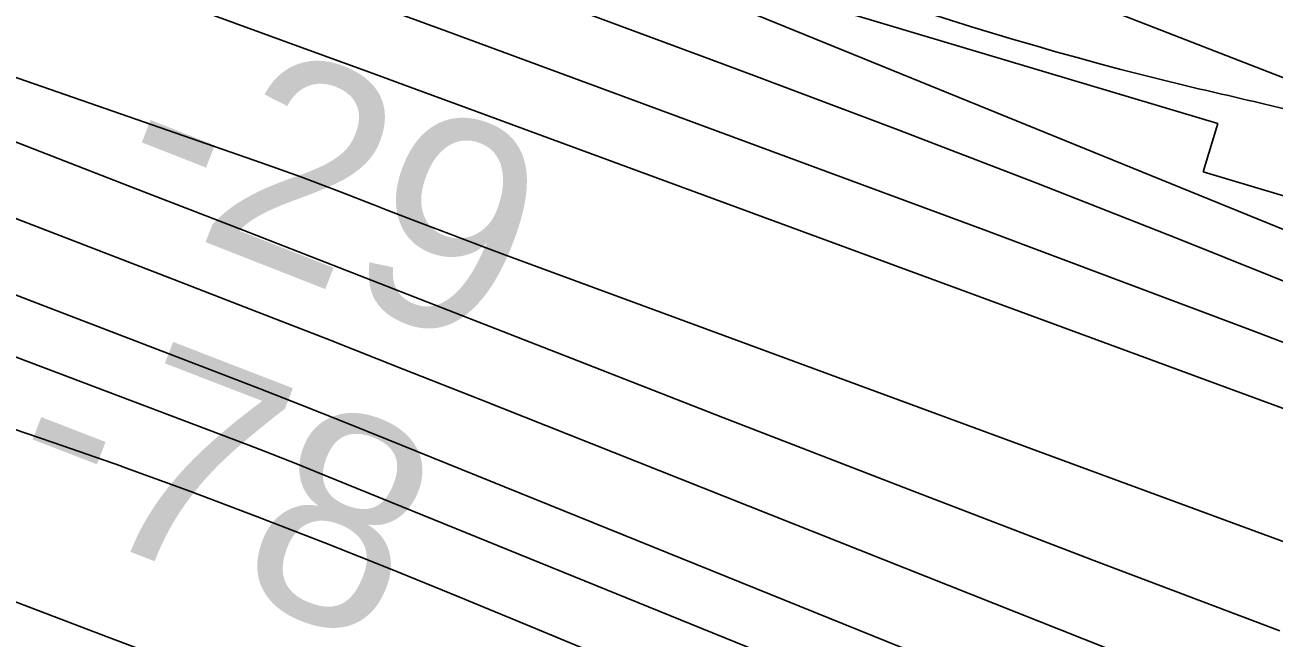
# Model space of a CAD drawing. Extents: x 3855477 to 3893699, y 299188 to 325115.
# Drawn here: x 3883798.3 to 3884194.6, y 319272.2 to 319466.6 of the extents above; entities that cross this region are included whole.
import ezdxf

# ---------------------------------------------------------------- set-up
doc = ezdxf.new("R2010")
doc.units = 0
for name, color, linetype in [('V-RIVR-EDGE', 7, 'Continuous'), ('V-RIVR-RANG', 7, 'Continuous'), ('V-RRAP-FSHR', 7, 'Continuous'), ('V-RRAP-RVMT', 7, 'Continuous'), ('V-TOPO-DPTH', 7, 'Continuous'), ('V-TOPO-MAJR', 7, 'Continuous'), ('V-TOPO-MINR', 7, 'Continuous')]:
    doc.layers.add(name, color=color, linetype=linetype)

msp = doc.modelspace()

# ---------------------------------------------------------------- linework, layer by layer
at = {"layer": 'V-RIVR-EDGE'}
msp.add_spline([(3882913.07, 320040.06), (3882915.62, 320023.31), (3882920.75, 320004.57), (3882925.91, 319994.19), (3882938.63, 319980.21), (3882958.1, 319959.44), (3882969.63, 319947.06), (3882988.69, 319921.11), (3882997.83, 319910.32), (3883016.92, 319894.33), (3883040.79, 319875.15), (3883065.46, 319858.35), (3883074.21, 319851.15), (3883076.99, 319846.76), (3883076.17, 319838.39), (3883079.35, 319835.99), (3883089.7, 319829.59), (3883100.85, 319827.57), (3883118.38, 319827.13), (3883127.15, 319826.31), (3883136.71, 319823.5), (3883150.24, 319817.88), (3883163.79, 319815.46), (3883172.55, 319812.25), (3883186.87, 319803.45), (3883203.98, 319792.64), (3883220.31, 319786.63), (3883247, 319780.98), (3883267.7, 319771.76), (3883286.41, 319765.34), (3883334.2, 319752.07), (3883358.49, 319742.84), (3883374.02, 319734.83), (3883397.11, 319726.41), (3883413.05, 319725.17), (3883429.78, 319723.94), (3883441.34, 319723.11), (3883453.29, 319720.69), (3883466.02, 319713.09), (3883479.95, 319705.08), (3883489.91, 319704.26), (3883527.34, 319690.22), (3883553.21, 319677), (3883567.55, 319671.39), (3883604.17, 319654.96), (3883613.73, 319653.34), (3883624.49, 319652.91), (3883634.45, 319650.1), (3883661.52, 319638.48), (3883676.25, 319631.27), (3883688.98, 319621.67), (3883706.1, 319614.45), (3883729.19, 319605.63), (3883766.61, 319588.4), (3883795.68, 319577.97), (3883823.95, 319569.53), (3883888.45, 319543.06), (3883936.22, 319521.82), (3883952.94, 319515.8), (3884165.99, 319447.53), (3884193.47, 319441.08), (3884330.86, 319398.5), (3884355.55, 319389.67), (3884375.06, 319382.05), (3884570.17, 319313.42), (3884589.68, 319305.4), (3884662.93, 319270.94), (3884854.78, 319175.22), (3884883.03, 319156.42), (3884897.36, 319146.82), (3884909.7, 319140.41), (3884939.96, 319128.78), (3884943.14, 319128.77), (3884951.91, 319128.75), (3884958.28, 319127.14), (3884973.81, 319120.72), (3884980.98, 319119.91), (3884992.54, 319118.68), (3885018.83, 319115.43), (3885038.75, 319110.2), (3885055.47, 319103.78), (3885077.75, 319090.97), (3885091.29, 319082.97), (3885105.22, 319077.36), (3885120.75, 319072.53), (3885137.87, 319066.51), (3885153.8, 319061.69), (3885176.1, 319054.07), (3885192.42, 319047.25), (3885212.74, 319042.02), (3885236.64, 319036.38), (3885260.93, 319028.75), (3885280.84, 319023.52), (3885320.26, 319009.47), (3885333.41, 319006.65), (3885341.78, 319010.61), (3885348.96, 319010.6), (3885360.91, 319007.38), (3885367.27, 319002.18), (3885375.21, 318990.6), (3885390.72, 318976.62), (3885409.81, 318961.03), (3885442.04, 318941.02), (3885463.54, 318930.61), (3885519.64, 318891.41), (3885550.26, 318866.63), (3885563.39, 318858.22), (3885583.3, 318852.6), (3885601.22, 318845.78), (3885609.58, 318839.78), (3885620.71, 318828.19), (3885637.42, 318818.19), (3885654.54, 318810.97), (3885670.48, 318809.34), (3885686.02, 318808.9), (3885702.35, 318805.27), (3885731.82, 318796.03), (3885773.22, 318778.8), (3885814.64, 318765.54), (3885852.09, 318760.27), (3885861.25, 318759.85), (3885864.85, 318764.62), (3885869.63, 318765.01), (3885880.79, 318764.98), (3885903.1, 318760.94), (3885937.76, 318754.08), (3885959.28, 318753.23), (3885985.97, 318749.97), (3886007.49, 318748.72), (3886012.67, 318748.71), (3886021.02, 318743.51), (3886024.61, 318743.5), (3886036.97, 318744.27), (3886045.74, 318744.25), (3886058.49, 318742.62), (3886070.03, 318737.81), (3886081.98, 318736.58), (3886104.29, 318732.54), (3886127, 318728.5), (3886153.69, 318723.65), (3886184.76, 318716.8), (3886220.6, 318705.55), (3886238.12, 318702.32), (3886252.87, 318700.69), (3886283.53, 318690.25), (3886299.85, 318684.24), (3886315.4, 318684.2), (3886332.93, 318683.76), (3886350.45, 318679.33), (3886367.98, 318674.1), (3886377.54, 318674.88), (3886395.08, 318673.24), (3886413.41, 318672), (3886429.73, 318666.78), (3886442.46, 318658.38), (3886451.22, 318653.57), (3886461.17, 318649.56), (3886487.46, 318641.93), (3886521.71, 318631.88), (3886548.79, 318623.04), (3886589.41, 318610.59), (3886599.37, 318610.16), (3886610.52, 318606.15), (3886629.62, 318593.75), (3886639.95, 318584.16), (3886659.06, 318574.95), (3886680.55, 318563.73), (3886701.66, 318556.11), (3886720.37, 318549.29), (3886735.5, 318541.28), (3886747.05, 318538.06), (3886762.98, 318535.23), (3886783.28, 318525.62), (3886805.58, 318518.39), (3886818.33, 318514.77), (3886870.9, 318500.69), (3886884.85, 318500.66), (3886895.21, 318500.63), (3886902.37, 318496.23), (3886910.34, 318494.22), (3886931.84, 318488.59), (3886964.9, 318480.53), (3886991.19, 318474.09), (3886999.96, 318474.07), (3887005.54, 318476.05), (3887011.13, 318481.22), (3887013.93, 318481.61), (3887016.31, 318480.41), (3887017.5, 318474.82), (3887019.08, 318470.84), (3887027.44, 318468.02), (3887043.37, 318462.8), (3887054.52, 318458.39), (3887069.66, 318455.96), (3887077.22, 318453.95), (3887087.58, 318450.74), (3887101.92, 318446.72), (3887154.86, 318424.27), (3887167.61, 318420.65), (3887188.32, 318414.62), (3887203.44, 318407.41), (3887217.38, 318402.2), (3887228.13, 318399.38), (3887240.08, 318394.17), (3887254.8, 318385.36), (3887275.5, 318376.55), (3887283.06, 318370.55), (3887288.63, 318366.15), (3887293.81, 318366.14), (3887302.57, 318364.52), (3887320.89, 318356.11), (3887334.82, 318348.9), (3887347.56, 318344.88), (3887367.07, 318337.66), (3887387.36, 318324.86), (3887405.68, 318317.64), (3887416.03, 318315.62), (3887424, 318315.2), (3887432.36, 318310.4), (3887439.92, 318306), (3887457.84, 318300.37), (3887483.72, 318289.55), (3887497.26, 318286.33), (3887517.96, 318277.11), (3887536.28, 318269.09), (3887554.6, 318263.47), (3887566.94, 318261.05), (3887592.03, 318252.62), (3887630.66, 318239.77), (3887658.93, 318229.73), (3887684.82, 318222.5), (3887705.92, 318216.86), (3887729.42, 318208.84), (3887756.1, 318199.6), (3887774.81, 318191.98), (3887794.32, 318183.97), (3887813.43, 318177.94), (3887834.53, 318168.72), (3887845.28, 318163.12), (3887852.04, 318156.72), (3887853.62, 318153.13), (3887859.19, 318148.34), (3887867.55, 318142.74), (3887873.92, 318140.73), (3887888.65, 318136.31), (3887904.19, 318132.68), (3887912.95, 318129.07), (3887924.5, 318126.65), (3887934.06, 318127.03), (3887939.24, 318126.62), (3887957.56, 318119.8), (3887971.5, 318115.78), (3887987.43, 318111.35), (3888004.95, 318104.93), (3888020.48, 318101.71), (3888032.43, 318098.49), (3888062.28, 318083.27), (3888089.35, 318070.85), (3888114.83, 318059.23), (3888138.32, 318051.2), (3888172.17, 318040.36), (3888205.22, 318029.12), (3888225.54, 318024.28), (3888240.66, 318017.87), (3888260.96, 318005.46), (3888270.51, 317999.06), (3888283.25, 317993.05), (3888296.78, 317985.85), (3888310.72, 317981.83), (3888328.24, 317977), (3888351.34, 317970.57), (3888385.2, 317962.91), (3888403.91, 317956.89), (3888426.21, 317947.67), (3888456.86, 317934.44), (3888480.34, 317921.63), (3888501.05, 317912.81), (3888524.54, 317903.58), (3888535.69, 317900.37), (3888548.83, 317894.36), (3888572.72, 317886.73), (3888589.44, 317880.31), (3888622.09, 317867.87), (3888643.59, 317858.65), (3888662.69, 317846.65), (3888675.03, 317839.84), (3888693.74, 317831.83), (3888718.42, 317821.41), (3888732.76, 317816.59), (3888741.11, 317810.59), (3888752.26, 317808.17), (3888769.39, 317803.34), (3888782.92, 317796.93), (3888796.05, 317787.34), (3888809.18, 317778.14), (3888821.52, 317772.13), (3888833.87, 317768.91), (3888876.07, 317752.47), (3888901.55, 317743.64), (3888917.88, 317736.42), (3888936.19, 317728.41), (3888954.89, 317717.2), (3888975.6, 317709.18), (3888995.91, 317704.35), (3889006.66, 317698.74), (3889030.14, 317685.93), (3889058.39, 317669.52), (3889086.65, 317654.7), (3889114.52, 317640.69), (3889137.61, 317630.67), (3889158.31, 317621.45), (3889182.2, 317611.82), (3889201.3, 317602.61), (3889223.19, 317589.8), (3889248.68, 317581.37), (3889266.99, 317574.95), (3889284.91, 317567.33), (3889318.74, 317550.51), (3889342.24, 317543.68), (3889366.53, 317536.05), (3889375.29, 317532.84), (3889379.27, 317530.04), (3889383.64, 317525.24), (3889392.8, 317522.03), (3889413.1, 317513.61), (3889433.81, 317506.79), (3889450.93, 317497.98), (3889480.78, 317481.96), (3889501.08, 317472.74), (3889535.73, 317462.3), (3889554.43, 317453.08), (3889589.06, 317435.86), (3889622.89, 317417.05), (3889642, 317409.83), (3889673.05, 317391.82), (3889721.6, 317364.59), (3889737.12, 317353.8), (3889772.53, 317332.98), (3889784.87, 317326.18), (3889810.73, 317308.18), (3889827.85, 317302.56), (3889858.1, 317286.54), (3889879.99, 317274.53), (3889894.73, 317269.32), (3889918.2, 317253.71), (3889950.03, 317230.12), (3889967.52, 317212.94), (3889983.02, 317195.77), (3890012.06, 317173.78), (3890105.95, 317108.58), (3890125.44, 317093.79), (3890144.94, 317082.58), (3890167.64, 317074.95), (3890186.35, 317064.94), (3890221.77, 317046.92), (3890257.99, 317025.31), (3890331.22, 316987.67), (3890369.83, 316967.65), (3890390.93, 316957.63), (3890407.64, 316945.63), (3890422.75, 316932.04), (3890429.51, 316927.25), (3890449.01, 316914.05), (3890471.7, 316903.63), (3890490.01, 316896.41), (3890499.96, 316888.01), (3890521.03, 316869.23), (3890534.96, 316861.62), (3890551.28, 316852.82), (3890573.17, 316840.01), (3890585.89, 316827.22), (3890608.17, 316813.62), (3890639.21, 316793.62), (3890667.46, 316774.42), (3890678.59, 316764.43), (3890688.53, 316754.44), (3890700.87, 316746.84), (3890712.81, 316743.22), (3890739.5, 316735.18), (3890774.52, 316714.77), (3890820.28, 316686.76), (3890859.27, 316660.76), (3890897.07, 316634.76), (3890934.87, 316609.56), (3890937.66, 316609.55), (3890950.8, 316605.93), (3890969.5, 316592.34), (3890995.35, 316573.54), (3891054.64, 316535.14), (3891075.74, 316526.32), (3891110.75, 316503.11), (3891142.19, 316482.71), (3891182.78, 316458.7), (3891207.05, 316441.9), (3891221.78, 316435.89), (3891228.94, 316432.28), (3891244.86, 316421.88), (3891276.68, 316396.29), (3891289.02, 316391.08), (3891298.17, 316384.68), (3891322.84, 316368.28), (3891339.94, 316353.89), (3891357.06, 316344.68), (3891370.59, 316337.08), (3891398.44, 316318.28), (3891409.82, 316310.65)], degree=3, dxfattribs=at)
at = {"layer": 'V-RRAP-FSHR'}
msp.add_lwpolyline([(3881564.99, 320168.46), (3882290.98, 320136.72), (3882577.49, 320103.12), (3882856.66, 320036.35), (3883056.04, 319933.58), (3883261.47, 319808.51), (3883906.09, 319563.49), (3885130.13, 319086.36), (3885457.8, 318941.62), (3885790.86, 318826.85), (3886046.53, 318776.2), (3886299.61, 318727.08), (3886656.22, 318620.28), (3887457.69, 318350.27), (3888209.07, 318088.36), (3889125.14, 317701.45), (3889947.72, 317302.4), (3889966.68, 317265.01)], dxfattribs=at)
at = {"layer": 'V-RRAP-RVMT'}
for p, q in [((3884042.46, 319475.57), (3884176.76, 319435.41)), ((3884176.76, 319435.41), (3884172.12, 319420.08)), ((3884172.12, 319420.08), (3884292.44, 319384.02))]:
    msp.add_line(p, q, dxfattribs=at)
at = {"layer": 'V-TOPO-DPTH'}
for points in [[(3884256.19, 319323.39), (3883958.51, 319432.98), (3883941.56, 319439.21), (3883924.61, 319445.43), (3883907.65, 319451.64), (3883890.68, 319457.83), (3883316.51, 319667.24), (3883293.56, 319675.59), (3883270.61, 319683.92), (3883247.65, 319692.23), (3883224.68, 319700.51), (3883186.73, 319714.17), (3883182.73, 319715.6), (3883178.73, 319717.02), (3883174.72, 319718.42), (3883170.7, 319719.81), (3882869.35, 319823.58), (3882765.22, 319857.97), (3882660.56, 319890.57), (3882555.11, 319920.51), (3882449.13, 319948.67), (3882271.39, 319993.49)], [(3884256.19, 319323.39), (3883958.51, 319432.98), (3883941.56, 319439.21), (3883924.61, 319445.43), (3883907.65, 319451.64), (3883890.68, 319457.83), (3883316.51, 319667.24), (3883293.56, 319675.59), (3883270.61, 319683.92), (3883247.65, 319692.23), (3883224.68, 319700.51), (3883186.73, 319714.17), (3883182.73, 319715.6), (3883178.73, 319717.02), (3883174.72, 319718.42), (3883170.7, 319719.81), (3882869.35, 319823.58), (3882765.22, 319857.97), (3882660.56, 319890.57), (3882555.11, 319920.51), (3882449.13, 319948.67), (3882271.39, 319993.49)], [(3882288.82, 319847.18), (3882307.66, 319843.07), (3882326.46, 319838.78), (3883124.78, 319650.85), (3883140.07, 319647.05), (3883155.29, 319643), (3883170.4, 319638.58), (3883185.44, 319633.9), (3883584.17, 319504.6), (3883637.74, 319486.73), (3883691.09, 319468.26), (3883744.12, 319448.88), (3883796.94, 319428.91), (3883832.78, 319415.01), (3883867.52, 319401.53), (3883902.25, 319388.02), (3883936.97, 319374.49), (3883971.68, 319360.94), (3884019.77, 319342.15), (3884078.58, 319319.34), (3884137.47, 319296.74), (3884196.48, 319274.45)], [(3884196.48, 319274.45), (3884137.47, 319296.74), (3884078.58, 319319.34), (3884019.77, 319342.15), (3883971.68, 319360.94), (3883936.97, 319374.49), (3883902.25, 319388.02), (3883867.52, 319401.53), (3883832.78, 319415.01), (3883796.94, 319428.91), (3883744.12, 319448.88), (3883691.09, 319468.26), (3883637.74, 319486.73), (3883584.17, 319504.6), (3883185.44, 319633.9), (3883170.4, 319638.58), (3883155.29, 319643), (3883140.07, 319647.05), (3883124.78, 319650.85), (3882326.46, 319838.78), (3882307.66, 319843.07), (3882288.82, 319847.18)], [(3883233.67, 319738.11), (3883586.15, 319611.7), (3883645.11, 319590.52), (3883704.04, 319569.31), (3883762.96, 319548.03), (3883821.85, 319526.71), (3883866.77, 319510.43), (3883903.19, 319497.18), (3883939.58, 319483.87), (3883975.94, 319470.47), (3884012.27, 319457.02), (3884029.61, 319450.58), (3884074.52, 319433.66), (3884119.33, 319416.48), (3884163.98, 319398.9), (3884208.53, 319381.05)], [(3884208.53, 319381.05), (3884163.98, 319398.9), (3884119.33, 319416.48), (3884074.52, 319433.66), (3884029.61, 319450.58), (3884012.27, 319457.02), (3883975.94, 319470.47), (3883939.58, 319483.87), (3883903.19, 319497.18), (3883866.77, 319510.43), (3883821.85, 319526.71), (3883762.96, 319548.03), (3883704.04, 319569.31), (3883645.11, 319590.52), (3883586.15, 319611.7), (3883233.67, 319738.11)], [(3883219.26, 319650.27), (3883873.42, 319422.89), (3883879.63, 319420.69), (3883885.82, 319418.45), (3883891.99, 319416.13), (3883898.14, 319413.78), (3883907.61, 319410.09), (3883909.02, 319409.54), (3883913.23, 319407.91), (3883923.77, 319403.84), (3883930.45, 319401.28), (3883937.14, 319398.74), (3883943.83, 319396.23), (3883950.54, 319393.75), (3884189.23, 319305.83), (3884276.31, 319273.79)], [(3884276.31, 319273.79), (3884189.23, 319305.83), (3883950.54, 319393.75), (3883943.83, 319396.23), (3883937.14, 319398.74), (3883930.45, 319401.28), (3883923.77, 319403.84), (3883913.23, 319407.91), (3883909.02, 319409.54), (3883907.61, 319410.09), (3883898.14, 319413.78), (3883891.99, 319416.13), (3883885.82, 319418.45), (3883879.63, 319420.69), (3883873.42, 319422.89), (3883219.26, 319650.27)]]:
    msp.add_lwpolyline(points, dxfattribs=at)
at = {"layer": 'V-TOPO-MAJR'}
msp.add_lwpolyline([(3884272.34, 319217.26), (3884183.85, 319252.09), (3883942.5, 319347.92), (3883918.29, 319357.49), (3883894.07, 319367.02), (3883869.82, 319376.47), (3883845.54, 319385.88), (3883658.28, 319458.16), (3883574.73, 319489.6), (3883490.85, 319520.12), (3883406.47, 319549.22), (3883321.76, 319577.4), (3883170.56, 319626.29), (3883161.17, 319629.19), (3883151.73, 319631.93), (3883142.23, 319634.42), (3883132.68, 319636.75), (3882909.79, 319688.05), (3882793.27, 319713.83), (3882676.47, 319738.29), (3882559.28, 319760.75), (3882441.82, 319781.89), (3882259.25, 319813.15)], dxfattribs=at)
at = {"layer": 'V-TOPO-MINR'}
for points in [[(3884272.66, 319337.33), (3884187.75, 319369.75), (3884102.64, 319401.67), (3883985.4, 319445.03), (3883958.76, 319454.86), (3883932.1, 319464.66), (3883905.42, 319474.42), (3883878.74, 319484.15), (3883635.39, 319572.64), (3883560.22, 319599.92), (3883485.04, 319627.15), (3883409.83, 319654.29), (3883334.6, 319681.37), (3883210.13, 319726.09), (3883197.1, 319730.74), (3883184.06, 319735.35), (3883171, 319739.89), (3883157.92, 319744.4), (3882977.07, 319806.25), (3882873.16, 319840.34), (3882768.74, 319872.67), (3882663.53, 319902.38), (3882557.81, 319930.33), (3882280.99, 319999.82)], [(3884256.19, 319323.39), (3883958.51, 319432.98), (3883941.56, 319439.21), (3883924.61, 319445.43), (3883907.65, 319451.64), (3883890.68, 319457.83), (3883316.51, 319667.24), (3883293.56, 319675.59), (3883270.61, 319683.92), (3883247.65, 319692.23), (3883224.68, 319700.51), (3883186.73, 319714.17), (3883182.73, 319715.6), (3883178.73, 319717.02), (3883174.72, 319718.42), (3883170.7, 319719.81), (3882869.35, 319823.58), (3882765.22, 319857.97), (3882660.56, 319890.57), (3882555.11, 319920.51), (3882449.13, 319948.67), (3882271.39, 319993.49)], [(3884196.48, 319274.45), (3884137.47, 319296.74), (3884078.58, 319319.34), (3884019.77, 319342.15), (3883971.68, 319360.94), (3883936.97, 319374.49), (3883902.25, 319388.02), (3883867.52, 319401.53), (3883832.78, 319415.01), (3883796.94, 319428.91), (3883744.12, 319448.88), (3883691.09, 319468.26), (3883637.74, 319486.73), (3883584.17, 319504.6), (3883185.44, 319633.9), (3883170.4, 319638.58), (3883155.29, 319643), (3883140.07, 319647.05), (3883124.78, 319650.85), (3882326.46, 319838.78), (3882307.66, 319843.07), (3882288.82, 319847.18)], [(3884575.88, 319067.16), (3883913.41, 319335.1), (3883899.67, 319340.62), (3883885.91, 319346.08), (3883872.13, 319351.47), (3883858.33, 319356.82), (3883352.74, 319550.97), (3883319, 319563.61), (3883285.12, 319575.88), (3883251.05, 319587.59), (3883216.84, 319598.93), (3883155.67, 319618.65), (3883151.94, 319619.8), (3883148.19, 319620.88), (3883144.41, 319621.86), (3883140.61, 319622.77), (3883061.84, 319640.59), (3883018.56, 319649.88), (3882975.15, 319658.53), (3882931.56, 319666.21), (3882887.85, 319673.25), (3882290.82, 319762.6), (3882244.89, 319769.64)], [(3884700.36, 319197.22), (3883969.16, 319494.83), (3883965.51, 319496.29), (3883961.85, 319497.74), (3883958.18, 319499.15), (3883954.51, 319500.54), (3883950.82, 319501.91), (3883947.13, 319503.28), (3883943.44, 319504.63), (3883939.74, 319505.97), (3883937.51, 319506.78), (3883932.69, 319508.51), (3883927.88, 319510.25), (3883923.06, 319511.98), (3883918.24, 319513.7), (3883257.3, 319750.19)], [(3884195.12, 319201.01), (3884095.33, 319241.78), (3883890.25, 319325.1), (3883884.85, 319327.27), (3883879.43, 319329.42), (3883873.99, 319331.53), (3883868.55, 319333.61), (3883526.51, 319462.98), (3883462.77, 319486.22), (3883398.68, 319508.44), (3883334.08, 319529.12), (3883269.13, 319548.76), (3883207.91, 319566.49), (3883173.18, 319575.89), (3883138.26, 319584.47), (3883103.07, 319591.81), (3883067.69, 319598.33), (3882568.61, 319681.32), (3882506.09, 319691.73), (3882443.58, 319702.16), (3882381.07, 319712.61), (3882318.56, 319723.08), (3882218.89, 319739.79)], [(3884208.53, 319381.05), (3884163.98, 319398.9), (3884119.33, 319416.48), (3884074.52, 319433.66), (3884029.61, 319450.58), (3884012.27, 319457.02), (3883975.94, 319470.47), (3883939.58, 319483.87), (3883903.19, 319497.18), (3883866.77, 319510.43), (3883821.85, 319526.71), (3883762.96, 319548.03), (3883704.04, 319569.31), (3883645.11, 319590.52), (3883586.15, 319611.7), (3883233.67, 319738.11)], [(3882241.67, 319707.89), (3882498.31, 319664.82), (3882603.54, 319646.6), (3882708.64, 319627.64), (3882813.52, 319607.58), (3882918.28, 319586.79), (3883099.99, 319549.72), (3883113.73, 319546.71), (3883127.41, 319543.44), (3883140.98, 319539.77), (3883154.49, 319535.84), (3883741.7, 319355.64), (3883763.64, 319348.74), (3883785.51, 319341.63), (3883807.28, 319334.23), (3883828.98, 319326.62), (3883829.12, 319326.57), (3883850.66, 319318.7), (3883872.12, 319310.65)], [(3884276.31, 319273.79), (3884189.23, 319305.83), (3883950.54, 319393.75), (3883943.83, 319396.23), (3883937.14, 319398.74), (3883930.45, 319401.28), (3883923.77, 319403.84), (3883913.23, 319407.91), (3883909.02, 319409.54), (3883907.61, 319410.09), (3883898.14, 319413.78), (3883891.99, 319416.13), (3883885.82, 319418.45), (3883879.63, 319420.69), (3883873.42, 319422.89), (3883219.26, 319650.27)], [(3883321.03, 319462.59), (3883370.02, 319445.09), (3883418.8, 319427), (3883795.88, 319283.4), (3883824.46, 319272.54), (3883853.06, 319261.72), (3883881.67, 319250.94), (3883910.3, 319240.2), (3884184.78, 319137.45), (3884266.32, 319106.59)], [(3883872.12, 319310.65), (3883893.48, 319302.34), (3883914.78, 319293.84), (3883936, 319285.17), (3883957.21, 319276.44), (3883978.38, 319267.63), (3883999.53, 319258.77), (3884644.71, 318986.91)]]:
    msp.add_lwpolyline(points, dxfattribs=at)

# ---------------------------------------------------------------- texts
at = {"layer": 'V-RIVR-RANG'}
for s, rotation, p in [('-29', 338.5783, (3883823.65, 319410.29)), ('-78', 338.8636, (3883789.09, 319316))]:
    msp.add_text(s, height=67, rotation=rotation, dxfattribs=at).set_placement(p)

doc.saveas('drawing.dxf')
